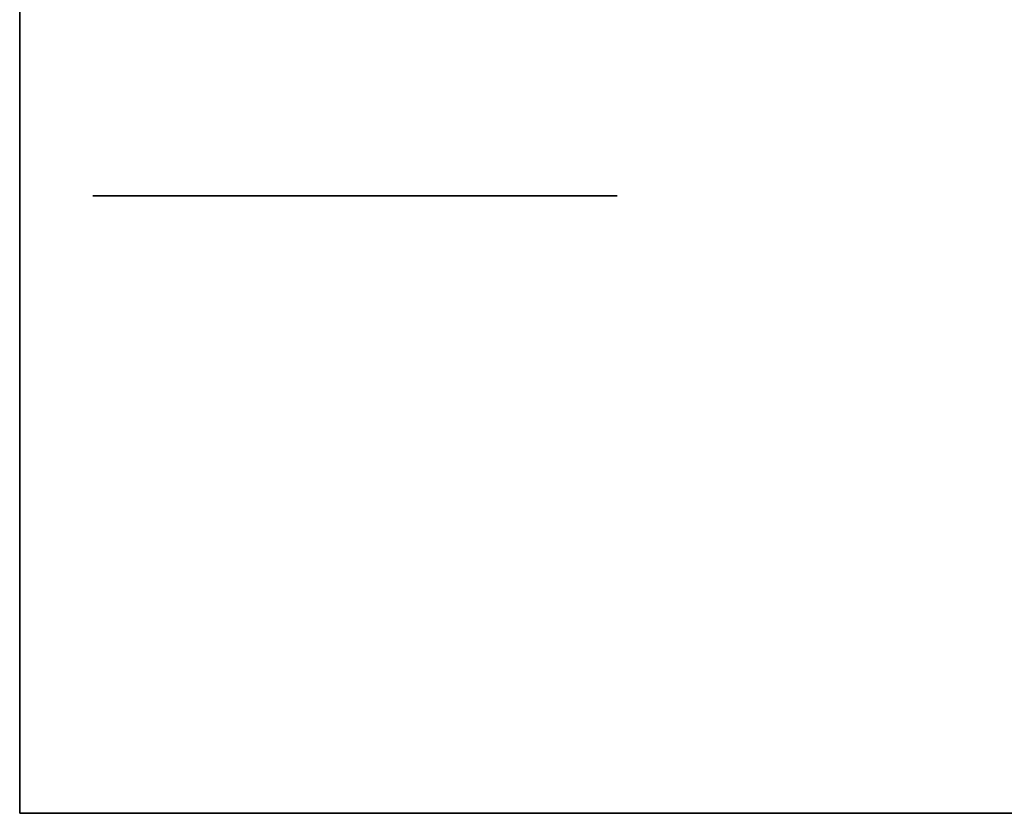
# Model space of a CAD drawing. Extents: x -1299 to -1246.9, y 2743.7 to 2747.9.
# Tile 610 of 656: x -1248.9442 to -1248.894, y 2746.7824 to 2746.8229. Entities that reach past the tile are written whole.
import ezdxf

# ---------------------------------------------------------------- set-up
doc = ezdxf.new("R2010")
doc.units = 0
doc.header["$LTSCALE"] = 150
doc.header["$MEASUREMENT"] = 0
doc.layers.add('3DFACE_BOLT', color=7, linetype='CONTINUOUS')
doc.layers.add('3DFACE_SHAPE', color=7, linetype='CONTINUOUS')

msp = doc.modelspace()

# ---------------------------------------------------------------- linework, layer by layer
at = {"layer": '3DFACE_BOLT', "color": 1}
for points, invisible_edges in [([(-1248.933806, 2746.813949, 0.126417), (-1248.940494, 2746.813949, 0.138), (-1248.933806, 2746.823949, 0.126417)], 14), ([(-1248.933806, 2746.823949, 0.126417), (-1248.940494, 2746.813949, 0.138), (-1248.940494, 2746.823949, 0.138)], 3), ([(-1248.940494, 2746.813949, 0.138), (-1248.933806, 2746.813949, 0.149583), (-1248.940494, 2746.823949, 0.138)], 14), ([(-1248.940494, 2746.823949, 0.138), (-1248.933806, 2746.813949, 0.149583), (-1248.933806, 2746.823949, 0.149583)], 3), ([(-1248.933806, 2746.813949, 0.056417), (-1248.940494, 2746.813949, 0.068), (-1248.933806, 2746.823949, 0.056417)], 14), ([(-1248.933806, 2746.823949, 0.056417), (-1248.940494, 2746.813949, 0.068), (-1248.940494, 2746.823949, 0.068)], 3), ([(-1248.940494, 2746.813949, 0.068), (-1248.933806, 2746.813949, 0.079583), (-1248.940494, 2746.823949, 0.068)], 14), ([(-1248.940494, 2746.823949, 0.068), (-1248.933806, 2746.813949, 0.079583), (-1248.933806, 2746.823949, 0.079583)], 3), ([(-1248.920431, 2746.813949, 0.126417), (-1248.933806, 2746.813949, 0.126417), (-1248.920431, 2746.823949, 0.126417)], 14), ([(-1248.920431, 2746.823949, 0.126417), (-1248.933806, 2746.813949, 0.126417), (-1248.933806, 2746.823949, 0.126417)], 3), ([(-1248.933806, 2746.813949, 0.149583), (-1248.920431, 2746.813949, 0.149583), (-1248.933806, 2746.823949, 0.149583)], 14), ([(-1248.933806, 2746.823949, 0.149583), (-1248.920431, 2746.813949, 0.149583), (-1248.920431, 2746.823949, 0.149583)], 3), ([(-1248.920431, 2746.813949, 0.056417), (-1248.933806, 2746.813949, 0.056417), (-1248.920431, 2746.823949, 0.056417)], 14), ([(-1248.920431, 2746.823949, 0.056417), (-1248.933806, 2746.813949, 0.056417), (-1248.933806, 2746.823949, 0.056417)], 3), ([(-1248.933806, 2746.813949, 0.079583), (-1248.920431, 2746.813949, 0.079583), (-1248.933806, 2746.823949, 0.079583)], 14), ([(-1248.933806, 2746.823949, 0.079583), (-1248.920431, 2746.813949, 0.079583), (-1248.920431, 2746.823949, 0.079583)], 3), ([(-1248.913744, 2746.813949, 0.138), (-1248.920431, 2746.813949, 0.126417), (-1248.913744, 2746.823949, 0.138)], 14), ([(-1248.913744, 2746.823949, 0.138), (-1248.920431, 2746.813949, 0.126417), (-1248.920431, 2746.823949, 0.126417)], 3), ([(-1248.920431, 2746.813949, 0.149583), (-1248.913744, 2746.813949, 0.138), (-1248.920431, 2746.823949, 0.149583)], 14), ([(-1248.920431, 2746.823949, 0.149583), (-1248.913744, 2746.813949, 0.138), (-1248.913744, 2746.823949, 0.138)], 3), ([(-1248.913744, 2746.813949, 0.068), (-1248.920431, 2746.813949, 0.056417), (-1248.913744, 2746.823949, 0.068)], 14), ([(-1248.913744, 2746.823949, 0.068), (-1248.920431, 2746.813949, 0.056417), (-1248.920431, 2746.823949, 0.056417)], 3), ([(-1248.920431, 2746.813949, 0.079583), (-1248.913744, 2746.813949, 0.068), (-1248.920431, 2746.823949, 0.079583)], 14), ([(-1248.920431, 2746.823949, 0.079583), (-1248.913744, 2746.813949, 0.068), (-1248.913744, 2746.823949, 0.068)], 3), ([(-1248.933806, 2746.813949, 0.149583), (-1248.940494, 2746.813949, 0.138), (-1248.933806, 2746.813949, 0.126417)], 12), ([(-1248.933806, 2746.813949, 0.079583), (-1248.940494, 2746.813949, 0.068), (-1248.933806, 2746.813949, 0.056417)], 12), ([(-1248.920431, 2746.813949, 0.149583), (-1248.933806, 2746.813949, 0.149583), (-1248.920431, 2746.813949, 0.126417)], 14), ([(-1248.920431, 2746.813949, 0.126417), (-1248.933806, 2746.813949, 0.149583), (-1248.933806, 2746.813949, 0.126417)], 3), ([(-1248.920431, 2746.813949, 0.079583), (-1248.933806, 2746.813949, 0.079583), (-1248.920431, 2746.813949, 0.056417)], 14), ([(-1248.920431, 2746.813949, 0.056417), (-1248.933806, 2746.813949, 0.079583), (-1248.933806, 2746.813949, 0.056417)], 3), ([(-1248.913744, 2746.813949, 0.138), (-1248.920431, 2746.813949, 0.149583), (-1248.920431, 2746.813949, 0.126417)], 2), ([(-1248.913744, 2746.813949, 0.068), (-1248.920431, 2746.813949, 0.079583), (-1248.920431, 2746.813949, 0.056417)], 2)]:
    msp.add_3dface(points, dxfattribs=dict(at, invisible_edges=invisible_edges))
at = {"layer": '3DFACE_SHAPE', "color": 13}
for points, invisible_edges in [([(-1248.944219, 2746.782449), (-1248.944219, 2746.836549, 0.008), (-1248.944219, 2746.884449)], 3), ([(-1248.944219, 2746.884449), (-1246.944219, 2746.884449), (-1248.944219, 2746.782449)], 2), ([(-1246.944219, 2746.884449), (-1246.944219, 2746.782449), (-1248.944219, 2746.782449)], 12), ([(-1248.944219, 2746.884449, 0.206), (-1248.944219, 2746.830349, 0.198), (-1248.944219, 2746.782449, 0.206)], 3), ([(-1248.944219, 2746.782449, 0.206), (-1246.944219, 2746.782449, 0.206), (-1248.944219, 2746.884449, 0.206)], 2), ([(-1246.944219, 2746.782449, 0.206), (-1246.944219, 2746.884449, 0.206), (-1248.944219, 2746.884449, 0.206)], 12), ([(-1248.944219, 2746.830349, 0.008), (-1248.944219, 2746.836549, 0.008), (-1248.944219, 2746.782449)], 14), ([(-1248.944219, 2746.782449, 0.008), (-1248.944219, 2746.830349, 0.008), (-1248.944219, 2746.782449)], 2), ([(-1248.944219, 2746.782449, 0.008), (-1246.944219, 2746.782449, 0.008), (-1248.944219, 2746.830349, 0.008)], 2), ([(-1246.944219, 2746.782449, 0.008), (-1246.944219, 2746.830349, 0.008), (-1248.944219, 2746.830349, 0.008)], 12), ([(-1248.944219, 2746.830349, 0.198), (-1248.944219, 2746.782449, 0.198), (-1248.944219, 2746.782449, 0.206)], 12), ([(-1248.944219, 2746.830349, 0.198), (-1248.927119, 2746.830349, 0.198), (-1248.944219, 2746.782449, 0.198)], 2), ([(-1248.927119, 2746.830349, 0.198), (-1247.020219, 2746.830349, 0.198), (-1248.944219, 2746.782449, 0.198)], 14), ([(-1248.944219, 2746.782449, 0.198), (-1247.020219, 2746.830349, 0.198), (-1246.970219, 2746.830349, 0.198)], 13), ([(-1248.944219, 2746.782449, 0.198), (-1246.970219, 2746.830349, 0.198), (-1246.944219, 2746.782449, 0.198)], 3), ([(-1248.944219, 2746.782449), (-1246.944219, 2746.782449), (-1248.944219, 2746.782449, 0.008)], 2), ([(-1246.944219, 2746.782449), (-1246.944219, 2746.782449, 0.008), (-1248.944219, 2746.782449, 0.008)], 12), ([(-1248.944219, 2746.782449, 0.198), (-1246.944219, 2746.782449, 0.198), (-1248.944219, 2746.782449, 0.206)], 2), ([(-1246.944219, 2746.782449, 0.198), (-1246.944219, 2746.782449, 0.206), (-1248.944219, 2746.782449, 0.206)], 12)]:
    msp.add_3dface(points, dxfattribs=dict(at, invisible_edges=invisible_edges))

doc.saveas('drawing.dxf')
